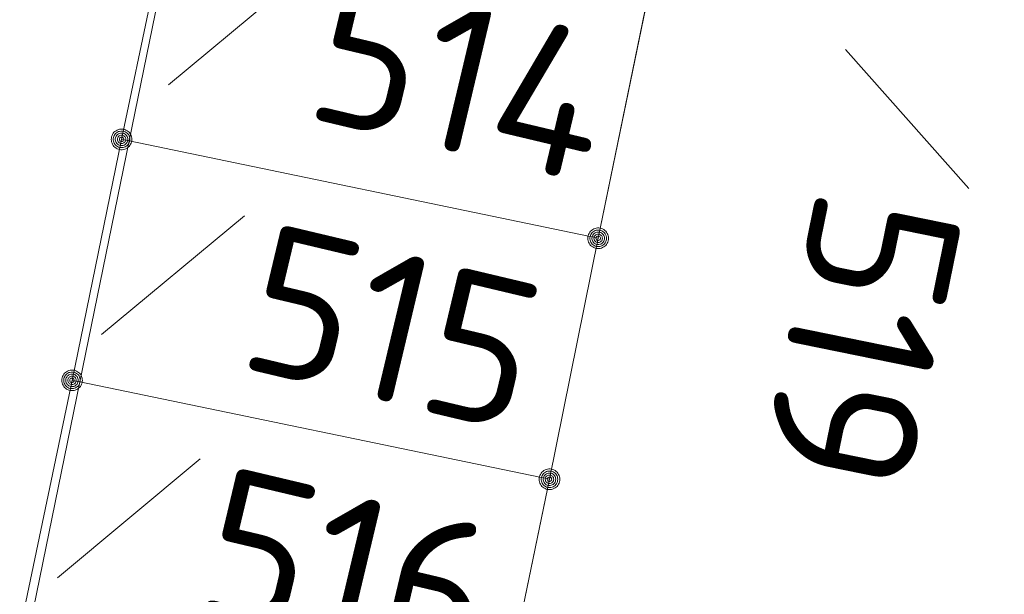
# Model space of a CAD drawing. Header units: metres. Extents: x 3425540 to 3446143, y 5432760 to 5444637.
# Tile 637 of 656: x 3444937 to 3444949, y 5435792 to 5435799. Entities that reach past the tile are written whole.
import ezdxf

# ---------------------------------------------------------------- set-up
doc = ezdxf.new("R2010")
doc.units = ezdxf.units.M
doc.layers.add('B_Bestand', color=9, linetype='Continuous', lineweight=18)
doc.layers.add('B_Flurgrenzen', color=9, linetype='Continuous', lineweight=18)
doc.styles.get("Standard").update_dxf_attribs({"font": 'isocpeur.ttf'})

msp = doc.modelspace()

# ---------------------------------------------------------------- linework, layer by layer
at = {"layer": 'B_Bestand'}
for points in [[(3444938.817, 5435800.182), (3444938.22, 5435797.258), (3444943.899, 5435796.078), (3444944.499, 5435798.998), (3444938.817, 5435800.182)], [(3444938.22, 5435797.258), (3444937.623, 5435794.337)], [(3444943.309, 5435793.158), (3444943.899, 5435796.078)], [(3444937.623, 5435794.337), (3444937.027, 5435791.415), (3444942.709, 5435790.248), (3444943.309, 5435793.158), (3444937.623, 5435794.337)]]:
    msp.add_lwpolyline(points, dxfattribs=at)
for points, knots in [([(3445186.622, 5435751.676), (3445184.336, 5435753.331), (3445182.05, 5435754.985), (3445179.764, 5435756.639), (3445177.603, 5435758.203), (3445175.418, 5435759.732), (3445173.241, 5435761.272), (3445165.58, 5435766.693), (3445157.875, 5435772.036), (3445150.028, 5435777.199), (3445141.655, 5435782.708), (3445132.842, 5435787.481), (3445124.072, 5435792.317), (3445122.796, 5435793.021), (3445121.474, 5435793.634), (3445120.199, 5435794.341), (3445115.835, 5435796.764), (3445111.481, 5435799.236), (3445107.457, 5435802.184), (3445103.518, 5435805.07), (3445099.586, 5435807.963), (3445095.658, 5435810.862), (3445091.137, 5435814.198), (3445086.614, 5435817.529), (3445082.097, 5435820.87), (3445076.719, 5435824.848), (3445071.367, 5435828.863), (3445066, 5435832.856), (3445060.612, 5435836.865), (3445055.222, 5435840.868), (3445049.783, 5435844.809), (3445045.201, 5435848.129), (3445040.418, 5435851.155), (3445035.68, 5435854.248), (3445030.038, 5435857.931), (3445024.385, 5435861.592), (3445018.638, 5435865.107), (3445011.748, 5435869.321), (3445004.613, 5435873.109), (3444997.662, 5435877.222), (3444994.679, 5435878.987), (3444991.608, 5435880.632), (3444988.824, 5435882.695), (3444986.55, 5435884.381), (3444984.276, 5435886.067), (3444982.002, 5435887.752), (3444979.028, 5435889.957), (3444976.054, 5435892.161), (3444973.08, 5435894.365), (3444965.603, 5435899.906), (3444958.075, 5435905.377), (3444950.567, 5435910.876), (3444943.434, 5435916.1), (3444936.283, 5435921.294), (3444929.081, 5435926.425), (3444924.842, 5435929.445), (3444920.482, 5435932.293), (3444916.054, 5435935.026), (3444908.237, 5435939.852), (3444900.42, 5435944.677), (3444892.603, 5435949.502)], [0, 0, 0, 0, 0.023866, 0.023866, 0.023866, 0.046422, 0.046422, 0.046422, 0.125788, 0.125788, 0.125788, 0.210471, 0.210471, 0.210471, 0.222791, 0.222791, 0.222791, 0.264973, 0.264973, 0.264973, 0.306265, 0.306265, 0.306265, 0.35378, 0.35378, 0.35378, 0.41036, 0.41036, 0.41036, 0.467156, 0.467156, 0.467156, 0.514999, 0.514999, 0.514999, 0.571969, 0.571969, 0.571969, 0.640259, 0.640259, 0.640259, 0.669566, 0.669566, 0.669566, 0.693507, 0.693507, 0.693507, 0.724816, 0.724816, 0.724816, 0.803525, 0.803525, 0.803525, 0.878296, 0.878296, 0.878296, 0.922305, 0.922305, 0.922305, 1, 1, 1, 1]), ([(3444891.819, 5435947.712), (3444896.762, 5435944.811), (3444901.706, 5435941.909), (3444906.649, 5435939.007), (3444910.592, 5435936.693), (3444914.403, 5435934.163), (3444918.233, 5435931.664), (3444924.03, 5435927.881), (3444929.841, 5435924.118), (3444935.439, 5435920.048), (3444940.991, 5435916.011), (3444946.509, 5435911.931), (3444952.022, 5435907.842), (3444958.694, 5435902.893), (3444965.342, 5435897.914), (3444972.02, 5435892.972), (3444975.567, 5435890.348), (3444979.157, 5435887.784), (3444982.739, 5435885.207), (3444985.273, 5435883.384), (3444987.788, 5435881.533), (3444990.436, 5435879.877), (3444992.825, 5435878.383), (3444995.263, 5435876.978), (3444997.698, 5435875.564), (3445001.503, 5435873.354), (3445005.314, 5435871.156), (3445009.116, 5435868.942), (3445012.399, 5435867.031), (3445015.675, 5435865.105), (3445018.948, 5435863.176), (3445022.578, 5435861.037), (3445026.18, 5435858.852), (3445029.723, 5435856.569), (3445033.231, 5435854.308), (3445036.678, 5435851.96), (3445040.127, 5435849.61), (3445043.386, 5435847.39), (3445046.667, 5435845.201), (3445049.861, 5435842.887), (3445056.77, 5435837.882), (3445063.627, 5435832.81), (3445070.478, 5435827.728), (3445077.001, 5435822.89), (3445083.514, 5435818.04), (3445090.038, 5435813.204), (3445093.519, 5435810.624), (3445097.013, 5435808.063), (3445100.503, 5435805.495), (3445103.029, 5435803.637), (3445105.577, 5435801.812), (3445108.161, 5435800.029), (3445111.539, 5435797.699), (3445115.107, 5435795.667), (3445118.7, 5435793.688), (3445121.909, 5435791.921), (3445125.22, 5435790.353), (3445128.429, 5435788.587), (3445132.615, 5435786.283), (3445136.782, 5435783.949), (3445140.833, 5435781.407), (3445145.569, 5435778.436), (3445150.207, 5435775.331), (3445154.782, 5435772.125), (3445159.864, 5435768.564), (3445164.849, 5435764.868), (3445169.947, 5435761.332), (3445172.681, 5435759.436), (3445175.41, 5435757.532), (3445178.186, 5435755.697), (3445179.95, 5435754.531), (3445181.719, 5435753.372), (3445183.483, 5435752.205), (3445184.245, 5435751.702), (3445185.006, 5435751.198), (3445185.768, 5435750.694)], [0, 0, 0, 0, 0.048546, 0.048546, 0.048546, 0.087266, 0.087266, 0.087266, 0.145873, 0.145873, 0.145873, 0.204003, 0.204003, 0.204003, 0.274356, 0.274356, 0.274356, 0.311723, 0.311723, 0.311723, 0.338153, 0.338153, 0.338153, 0.361998, 0.361998, 0.361998, 0.399261, 0.399261, 0.399261, 0.431438, 0.431438, 0.431438, 0.467121, 0.467121, 0.467121, 0.502457, 0.502457, 0.502457, 0.535854, 0.535854, 0.535854, 0.608097, 0.608097, 0.608097, 0.676876, 0.676876, 0.676876, 0.71357, 0.71357, 0.71357, 0.740131, 0.740131, 0.740131, 0.774854, 0.774854, 0.774854, 0.805866, 0.805866, 0.805866, 0.846327, 0.846327, 0.846327, 0.893628, 0.893628, 0.893628, 0.946176, 0.946176, 0.946176, 0.974355, 0.974355, 0.974355, 0.992266, 0.992266, 0.992266, 1, 1, 1, 1])]:
    msp.add_open_spline(points, degree=3, knots=knots, dxfattribs=at)
at = {"layer": 'B_Flurgrenzen'}
for p, q in [((3444938.129, 5435797.277), (3444938.739, 5435800.198)), ((3444938.695, 5435797.938), (3444940.425, 5435799.378)), ((3444943.899, 5435796.078), (3444944.499, 5435798.998)), ((3444946.893, 5435798.364), (3444948.387, 5435796.682)), ((3444937.529, 5435794.357), (3444938.129, 5435797.277)), ((3444938.129, 5435797.277), (3444938.22, 5435797.258)), ((3444938.22, 5435797.258), (3444943.899, 5435796.078)), ((3444937.885, 5435794.912), (3444939.615, 5435796.351)), ((3444943.309, 5435793.158), (3444943.899, 5435796.078)), ((3444936.919, 5435791.437), (3444937.529, 5435794.357)), ((3444937.529, 5435794.357), (3444937.623, 5435794.337)), ((3444937.623, 5435794.337), (3444943.309, 5435793.158)), ((3444937.352, 5435791.966), (3444939.082, 5435793.405)), ((3444942.709, 5435790.248), (3444943.309, 5435793.158))]:
    msp.add_line(p, q, dxfattribs=at)
for points in [[(3444938.254, 5435797.277), (3444938.253, 5435797.293), (3444938.25, 5435797.308), (3444938.245, 5435797.323), (3444938.238, 5435797.337), (3444938.23, 5435797.351), (3444938.221, 5435797.363), (3444938.209, 5435797.373), (3444938.196, 5435797.382), (3444938.182, 5435797.39), (3444938.167, 5435797.396), (3444938.153, 5435797.4), (3444938.137, 5435797.402), (3444938.121, 5435797.402), (3444938.105, 5435797.4), (3444938.091, 5435797.396), (3444938.076, 5435797.39), (3444938.062, 5435797.382), (3444938.049, 5435797.373), (3444938.037, 5435797.363), (3444938.028, 5435797.351), (3444938.02, 5435797.337), (3444938.013, 5435797.323), (3444938.008, 5435797.308), (3444938.005, 5435797.293), (3444938.004, 5435797.277), (3444938.005, 5435797.261), (3444938.008, 5435797.246), (3444938.013, 5435797.231), (3444938.02, 5435797.217), (3444938.028, 5435797.203), (3444938.037, 5435797.191), (3444938.049, 5435797.181), (3444938.062, 5435797.172), (3444938.076, 5435797.164), (3444938.091, 5435797.158), (3444938.105, 5435797.154), (3444938.121, 5435797.152), (3444938.137, 5435797.152), (3444938.153, 5435797.154), (3444938.167, 5435797.158), (3444938.182, 5435797.164), (3444938.196, 5435797.172), (3444938.209, 5435797.181), (3444938.221, 5435797.191), (3444938.23, 5435797.203), (3444938.238, 5435797.217), (3444938.245, 5435797.231), (3444938.25, 5435797.246), (3444938.253, 5435797.261), (3444938.254, 5435797.277)], [(3444938.229, 5435797.277), (3444938.228, 5435797.291), (3444938.225, 5435797.305), (3444938.221, 5435797.317), (3444938.215, 5435797.33), (3444938.206, 5435797.342), (3444938.196, 5435797.352), (3444938.185, 5435797.361), (3444938.173, 5435797.368), (3444938.16, 5435797.372), (3444938.147, 5435797.375), (3444938.133, 5435797.377), (3444938.118, 5435797.376), (3444938.104, 5435797.374), (3444938.092, 5435797.371), (3444938.079, 5435797.364), (3444938.067, 5435797.356), (3444938.057, 5435797.347), (3444938.047, 5435797.336), (3444938.04, 5435797.324), (3444938.035, 5435797.311), (3444938.031, 5435797.298), (3444938.029, 5435797.284), (3444938.029, 5435797.27), (3444938.031, 5435797.256), (3444938.035, 5435797.243), (3444938.04, 5435797.23), (3444938.047, 5435797.218), (3444938.057, 5435797.207), (3444938.067, 5435797.198), (3444938.079, 5435797.19), (3444938.092, 5435797.183), (3444938.104, 5435797.18), (3444938.118, 5435797.178), (3444938.133, 5435797.177), (3444938.147, 5435797.179), (3444938.16, 5435797.182), (3444938.173, 5435797.186), (3444938.185, 5435797.193), (3444938.196, 5435797.202), (3444938.206, 5435797.212), (3444938.215, 5435797.224), (3444938.221, 5435797.237), (3444938.225, 5435797.249), (3444938.228, 5435797.263), (3444938.229, 5435797.277)], [(3444938.205, 5435797.277), (3444938.204, 5435797.289), (3444938.201, 5435797.301), (3444938.196, 5435797.312), (3444938.19, 5435797.322), (3444938.181, 5435797.332), (3444938.172, 5435797.339), (3444938.161, 5435797.346), (3444938.15, 5435797.35), (3444938.138, 5435797.352), (3444938.126, 5435797.353), (3444938.114, 5435797.351), (3444938.102, 5435797.348), (3444938.092, 5435797.343), (3444938.081, 5435797.336), (3444938.072, 5435797.327), (3444938.065, 5435797.317), (3444938.059, 5435797.307), (3444938.055, 5435797.295), (3444938.053, 5435797.283), (3444938.053, 5435797.271), (3444938.055, 5435797.259), (3444938.059, 5435797.247), (3444938.065, 5435797.237), (3444938.072, 5435797.227), (3444938.081, 5435797.218), (3444938.091, 5435797.211), (3444938.102, 5435797.206), (3444938.114, 5435797.203), (3444938.126, 5435797.201), (3444938.138, 5435797.202), (3444938.15, 5435797.204), (3444938.161, 5435797.208), (3444938.172, 5435797.215), (3444938.181, 5435797.222), (3444938.19, 5435797.232), (3444938.196, 5435797.242), (3444938.201, 5435797.253), (3444938.204, 5435797.265), (3444938.205, 5435797.277)], [(3444938.18, 5435797.277), (3444938.179, 5435797.287), (3444938.176, 5435797.297), (3444938.171, 5435797.306), (3444938.165, 5435797.313), (3444938.158, 5435797.319), (3444938.149, 5435797.324), (3444938.139, 5435797.327), (3444938.129, 5435797.328), (3444938.119, 5435797.327), (3444938.109, 5435797.324), (3444938.1, 5435797.319), (3444938.093, 5435797.313), (3444938.087, 5435797.306), (3444938.082, 5435797.297), (3444938.079, 5435797.287), (3444938.078, 5435797.277), (3444938.079, 5435797.267), (3444938.082, 5435797.257), (3444938.087, 5435797.248), (3444938.093, 5435797.241), (3444938.1, 5435797.235), (3444938.109, 5435797.23), (3444938.119, 5435797.227), (3444938.129, 5435797.226), (3444938.139, 5435797.227), (3444938.149, 5435797.23), (3444938.158, 5435797.235), (3444938.165, 5435797.241), (3444938.171, 5435797.248), (3444938.176, 5435797.257), (3444938.179, 5435797.267), (3444938.18, 5435797.277)], [(3444938.156, 5435797.277), (3444938.155, 5435797.284), (3444938.152, 5435797.291), (3444938.147, 5435797.297), (3444938.141, 5435797.301), (3444938.134, 5435797.303), (3444938.127, 5435797.304), (3444938.12, 5435797.302), (3444938.113, 5435797.299), (3444938.108, 5435797.294), (3444938.104, 5435797.288), (3444938.102, 5435797.281), (3444938.102, 5435797.273), (3444938.104, 5435797.266), (3444938.108, 5435797.26), (3444938.113, 5435797.255), (3444938.12, 5435797.252), (3444938.127, 5435797.25), (3444938.134, 5435797.251), (3444938.141, 5435797.253), (3444938.147, 5435797.257), (3444938.152, 5435797.263), (3444938.155, 5435797.27), (3444938.156, 5435797.277)], [(3444944.024, 5435796.078), (3444944.023, 5435796.094), (3444944.02, 5435796.109), (3444944.015, 5435796.124), (3444944.008, 5435796.138), (3444944, 5435796.152), (3444943.991, 5435796.164), (3444943.979, 5435796.174), (3444943.966, 5435796.183), (3444943.952, 5435796.191), (3444943.937, 5435796.197), (3444943.923, 5435796.201), (3444943.907, 5435796.203), (3444943.891, 5435796.203), (3444943.875, 5435796.201), (3444943.861, 5435796.197), (3444943.846, 5435796.191), (3444943.832, 5435796.183), (3444943.819, 5435796.174), (3444943.807, 5435796.164), (3444943.798, 5435796.152), (3444943.79, 5435796.138), (3444943.783, 5435796.124), (3444943.778, 5435796.109), (3444943.775, 5435796.094), (3444943.774, 5435796.078), (3444943.775, 5435796.062), (3444943.778, 5435796.047), (3444943.783, 5435796.032), (3444943.79, 5435796.018), (3444943.798, 5435796.004), (3444943.807, 5435795.992), (3444943.819, 5435795.982), (3444943.832, 5435795.973), (3444943.846, 5435795.965), (3444943.861, 5435795.959), (3444943.875, 5435795.955), (3444943.891, 5435795.953), (3444943.907, 5435795.953), (3444943.923, 5435795.955), (3444943.937, 5435795.959), (3444943.952, 5435795.965), (3444943.966, 5435795.973), (3444943.979, 5435795.982), (3444943.991, 5435795.992), (3444944, 5435796.004), (3444944.008, 5435796.018), (3444944.015, 5435796.032), (3444944.02, 5435796.047), (3444944.023, 5435796.062), (3444944.024, 5435796.078)], [(3444943.999, 5435796.078), (3444943.998, 5435796.092), (3444943.995, 5435796.106), (3444943.991, 5435796.118), (3444943.985, 5435796.131), (3444943.976, 5435796.143), (3444943.966, 5435796.153), (3444943.955, 5435796.162), (3444943.943, 5435796.169), (3444943.93, 5435796.173), (3444943.917, 5435796.176), (3444943.903, 5435796.178), (3444943.888, 5435796.177), (3444943.874, 5435796.175), (3444943.862, 5435796.172), (3444943.849, 5435796.165), (3444943.837, 5435796.157), (3444943.827, 5435796.148), (3444943.817, 5435796.137), (3444943.81, 5435796.125), (3444943.805, 5435796.112), (3444943.801, 5435796.099), (3444943.799, 5435796.085), (3444943.799, 5435796.071), (3444943.801, 5435796.057), (3444943.805, 5435796.044), (3444943.81, 5435796.031), (3444943.817, 5435796.019), (3444943.827, 5435796.008), (3444943.837, 5435795.999), (3444943.849, 5435795.991), (3444943.862, 5435795.984), (3444943.874, 5435795.981), (3444943.888, 5435795.979), (3444943.903, 5435795.978), (3444943.917, 5435795.98), (3444943.93, 5435795.983), (3444943.943, 5435795.987), (3444943.955, 5435795.994), (3444943.966, 5435796.003), (3444943.976, 5435796.013), (3444943.985, 5435796.025), (3444943.991, 5435796.038), (3444943.995, 5435796.05), (3444943.998, 5435796.064), (3444943.999, 5435796.078)], [(3444943.975, 5435796.078), (3444943.974, 5435796.09), (3444943.971, 5435796.102), (3444943.966, 5435796.113), (3444943.96, 5435796.123), (3444943.951, 5435796.133), (3444943.942, 5435796.14), (3444943.931, 5435796.147), (3444943.92, 5435796.151), (3444943.908, 5435796.153), (3444943.896, 5435796.154), (3444943.884, 5435796.152), (3444943.872, 5435796.149), (3444943.862, 5435796.144), (3444943.851, 5435796.137), (3444943.842, 5435796.128), (3444943.835, 5435796.118), (3444943.829, 5435796.108), (3444943.825, 5435796.096), (3444943.823, 5435796.084), (3444943.823, 5435796.072), (3444943.825, 5435796.06), (3444943.829, 5435796.048), (3444943.835, 5435796.038), (3444943.842, 5435796.028), (3444943.851, 5435796.019), (3444943.861, 5435796.012), (3444943.872, 5435796.007), (3444943.884, 5435796.004), (3444943.896, 5435796.002), (3444943.908, 5435796.003), (3444943.92, 5435796.005), (3444943.931, 5435796.009), (3444943.942, 5435796.016), (3444943.951, 5435796.023), (3444943.96, 5435796.033), (3444943.966, 5435796.043), (3444943.971, 5435796.054), (3444943.974, 5435796.066), (3444943.975, 5435796.078)], [(3444943.95, 5435796.078), (3444943.949, 5435796.088), (3444943.946, 5435796.098), (3444943.941, 5435796.107), (3444943.935, 5435796.114), (3444943.928, 5435796.12), (3444943.919, 5435796.125), (3444943.909, 5435796.128), (3444943.899, 5435796.129), (3444943.889, 5435796.128), (3444943.879, 5435796.125), (3444943.87, 5435796.12), (3444943.863, 5435796.114), (3444943.857, 5435796.107), (3444943.852, 5435796.098), (3444943.849, 5435796.088), (3444943.848, 5435796.078), (3444943.849, 5435796.068), (3444943.852, 5435796.058), (3444943.857, 5435796.049), (3444943.863, 5435796.042), (3444943.87, 5435796.036), (3444943.879, 5435796.031), (3444943.889, 5435796.028), (3444943.899, 5435796.027), (3444943.909, 5435796.028), (3444943.919, 5435796.031), (3444943.928, 5435796.036), (3444943.935, 5435796.042), (3444943.941, 5435796.049), (3444943.946, 5435796.058), (3444943.949, 5435796.068), (3444943.95, 5435796.078)], [(3444943.926, 5435796.078), (3444943.925, 5435796.085), (3444943.922, 5435796.092), (3444943.917, 5435796.098), (3444943.911, 5435796.102), (3444943.904, 5435796.104), (3444943.897, 5435796.105), (3444943.89, 5435796.103), (3444943.883, 5435796.1), (3444943.878, 5435796.095), (3444943.874, 5435796.089), (3444943.872, 5435796.082), (3444943.872, 5435796.074), (3444943.874, 5435796.067), (3444943.878, 5435796.061), (3444943.883, 5435796.056), (3444943.89, 5435796.053), (3444943.897, 5435796.051), (3444943.904, 5435796.052), (3444943.911, 5435796.054), (3444943.917, 5435796.058), (3444943.922, 5435796.064), (3444943.925, 5435796.071), (3444943.926, 5435796.078)], [(3444937.654, 5435794.357), (3444937.653, 5435794.373), (3444937.65, 5435794.388), (3444937.645, 5435794.403), (3444937.638, 5435794.417), (3444937.63, 5435794.431), (3444937.621, 5435794.443), (3444937.609, 5435794.453), (3444937.596, 5435794.462), (3444937.582, 5435794.47), (3444937.567, 5435794.476), (3444937.553, 5435794.48), (3444937.537, 5435794.482), (3444937.521, 5435794.482), (3444937.505, 5435794.48), (3444937.491, 5435794.476), (3444937.476, 5435794.47), (3444937.462, 5435794.462), (3444937.449, 5435794.453), (3444937.437, 5435794.443), (3444937.428, 5435794.431), (3444937.42, 5435794.417), (3444937.413, 5435794.403), (3444937.408, 5435794.388), (3444937.405, 5435794.373), (3444937.404, 5435794.357), (3444937.405, 5435794.341), (3444937.408, 5435794.326), (3444937.413, 5435794.311), (3444937.42, 5435794.297), (3444937.428, 5435794.283), (3444937.437, 5435794.271), (3444937.449, 5435794.261), (3444937.462, 5435794.252), (3444937.476, 5435794.244), (3444937.491, 5435794.238), (3444937.505, 5435794.234), (3444937.521, 5435794.232), (3444937.537, 5435794.232), (3444937.553, 5435794.234), (3444937.567, 5435794.238), (3444937.582, 5435794.244), (3444937.596, 5435794.252), (3444937.609, 5435794.261), (3444937.621, 5435794.271), (3444937.63, 5435794.283), (3444937.638, 5435794.297), (3444937.645, 5435794.311), (3444937.65, 5435794.326), (3444937.653, 5435794.341), (3444937.654, 5435794.357)], [(3444937.629, 5435794.357), (3444937.628, 5435794.371), (3444937.625, 5435794.385), (3444937.621, 5435794.397), (3444937.615, 5435794.41), (3444937.606, 5435794.422), (3444937.596, 5435794.432), (3444937.585, 5435794.441), (3444937.573, 5435794.448), (3444937.56, 5435794.452), (3444937.547, 5435794.455), (3444937.533, 5435794.457), (3444937.518, 5435794.456), (3444937.504, 5435794.454), (3444937.492, 5435794.451), (3444937.479, 5435794.444), (3444937.467, 5435794.436), (3444937.457, 5435794.427), (3444937.447, 5435794.416), (3444937.44, 5435794.404), (3444937.435, 5435794.391), (3444937.431, 5435794.378), (3444937.429, 5435794.364), (3444937.429, 5435794.35), (3444937.431, 5435794.336), (3444937.435, 5435794.323), (3444937.44, 5435794.31), (3444937.447, 5435794.298), (3444937.457, 5435794.287), (3444937.467, 5435794.278), (3444937.479, 5435794.27), (3444937.492, 5435794.263), (3444937.504, 5435794.26), (3444937.518, 5435794.258), (3444937.533, 5435794.257), (3444937.547, 5435794.259), (3444937.56, 5435794.262), (3444937.573, 5435794.266), (3444937.585, 5435794.273), (3444937.596, 5435794.282), (3444937.606, 5435794.292), (3444937.615, 5435794.304), (3444937.621, 5435794.317), (3444937.625, 5435794.329), (3444937.628, 5435794.343), (3444937.629, 5435794.357)], [(3444937.605, 5435794.357), (3444937.604, 5435794.369), (3444937.601, 5435794.381), (3444937.596, 5435794.392), (3444937.59, 5435794.402), (3444937.581, 5435794.412), (3444937.572, 5435794.419), (3444937.561, 5435794.426), (3444937.55, 5435794.43), (3444937.538, 5435794.432), (3444937.526, 5435794.433), (3444937.514, 5435794.431), (3444937.502, 5435794.428), (3444937.492, 5435794.423), (3444937.481, 5435794.416), (3444937.472, 5435794.407), (3444937.465, 5435794.397), (3444937.459, 5435794.387), (3444937.455, 5435794.375), (3444937.453, 5435794.363), (3444937.453, 5435794.351), (3444937.455, 5435794.339), (3444937.459, 5435794.327), (3444937.465, 5435794.317), (3444937.472, 5435794.307), (3444937.481, 5435794.298), (3444937.491, 5435794.291), (3444937.502, 5435794.286), (3444937.514, 5435794.283), (3444937.526, 5435794.281), (3444937.538, 5435794.282), (3444937.55, 5435794.284), (3444937.561, 5435794.288), (3444937.572, 5435794.295), (3444937.581, 5435794.302), (3444937.59, 5435794.312), (3444937.596, 5435794.322), (3444937.601, 5435794.333), (3444937.604, 5435794.345), (3444937.605, 5435794.357)], [(3444937.58, 5435794.357), (3444937.579, 5435794.367), (3444937.576, 5435794.377), (3444937.571, 5435794.386), (3444937.565, 5435794.393), (3444937.558, 5435794.399), (3444937.549, 5435794.404), (3444937.539, 5435794.407), (3444937.529, 5435794.408), (3444937.519, 5435794.407), (3444937.509, 5435794.404), (3444937.5, 5435794.399), (3444937.493, 5435794.393), (3444937.487, 5435794.386), (3444937.482, 5435794.377), (3444937.479, 5435794.367), (3444937.478, 5435794.357), (3444937.479, 5435794.347), (3444937.482, 5435794.337), (3444937.487, 5435794.328), (3444937.493, 5435794.321), (3444937.5, 5435794.315), (3444937.509, 5435794.31), (3444937.519, 5435794.307), (3444937.529, 5435794.306), (3444937.539, 5435794.307), (3444937.549, 5435794.31), (3444937.558, 5435794.315), (3444937.565, 5435794.321), (3444937.571, 5435794.328), (3444937.576, 5435794.337), (3444937.579, 5435794.347), (3444937.58, 5435794.357)], [(3444937.556, 5435794.357), (3444937.555, 5435794.364), (3444937.552, 5435794.371), (3444937.547, 5435794.377), (3444937.541, 5435794.381), (3444937.534, 5435794.383), (3444937.527, 5435794.384), (3444937.52, 5435794.382), (3444937.513, 5435794.379), (3444937.508, 5435794.374), (3444937.504, 5435794.368), (3444937.502, 5435794.361), (3444937.502, 5435794.353), (3444937.504, 5435794.346), (3444937.508, 5435794.34), (3444937.513, 5435794.335), (3444937.52, 5435794.332), (3444937.527, 5435794.33), (3444937.534, 5435794.331), (3444937.541, 5435794.333), (3444937.547, 5435794.337), (3444937.552, 5435794.343), (3444937.555, 5435794.35), (3444937.556, 5435794.357)], [(3444943.434, 5435793.158), (3444943.433, 5435793.174), (3444943.43, 5435793.189), (3444943.425, 5435793.204), (3444943.418, 5435793.218), (3444943.41, 5435793.232), (3444943.401, 5435793.244), (3444943.389, 5435793.254), (3444943.376, 5435793.263), (3444943.362, 5435793.271), (3444943.347, 5435793.277), (3444943.333, 5435793.281), (3444943.317, 5435793.283), (3444943.301, 5435793.283), (3444943.285, 5435793.281), (3444943.271, 5435793.277), (3444943.256, 5435793.271), (3444943.242, 5435793.263), (3444943.229, 5435793.254), (3444943.217, 5435793.244), (3444943.208, 5435793.232), (3444943.2, 5435793.218), (3444943.193, 5435793.204), (3444943.188, 5435793.189), (3444943.185, 5435793.174), (3444943.184, 5435793.158), (3444943.185, 5435793.142), (3444943.188, 5435793.127), (3444943.193, 5435793.112), (3444943.2, 5435793.098), (3444943.208, 5435793.084), (3444943.217, 5435793.072), (3444943.229, 5435793.062), (3444943.242, 5435793.053), (3444943.256, 5435793.045), (3444943.271, 5435793.039), (3444943.285, 5435793.035), (3444943.301, 5435793.033), (3444943.317, 5435793.033), (3444943.333, 5435793.035), (3444943.347, 5435793.039), (3444943.362, 5435793.045), (3444943.376, 5435793.053), (3444943.389, 5435793.062), (3444943.401, 5435793.072), (3444943.41, 5435793.084), (3444943.418, 5435793.098), (3444943.425, 5435793.112), (3444943.43, 5435793.127), (3444943.433, 5435793.142), (3444943.434, 5435793.158)], [(3444943.409, 5435793.158), (3444943.408, 5435793.172), (3444943.405, 5435793.186), (3444943.401, 5435793.198), (3444943.395, 5435793.211), (3444943.386, 5435793.223), (3444943.376, 5435793.233), (3444943.365, 5435793.242), (3444943.353, 5435793.249), (3444943.34, 5435793.253), (3444943.327, 5435793.256), (3444943.313, 5435793.258), (3444943.298, 5435793.257), (3444943.284, 5435793.255), (3444943.272, 5435793.252), (3444943.259, 5435793.245), (3444943.247, 5435793.237), (3444943.237, 5435793.228), (3444943.227, 5435793.217), (3444943.22, 5435793.205), (3444943.215, 5435793.192), (3444943.211, 5435793.179), (3444943.209, 5435793.165), (3444943.209, 5435793.151), (3444943.211, 5435793.137), (3444943.215, 5435793.124), (3444943.22, 5435793.111), (3444943.227, 5435793.099), (3444943.237, 5435793.088), (3444943.247, 5435793.079), (3444943.259, 5435793.071), (3444943.272, 5435793.064), (3444943.284, 5435793.061), (3444943.298, 5435793.059), (3444943.313, 5435793.058), (3444943.327, 5435793.06), (3444943.34, 5435793.063), (3444943.353, 5435793.067), (3444943.365, 5435793.074), (3444943.376, 5435793.083), (3444943.386, 5435793.093), (3444943.395, 5435793.105), (3444943.401, 5435793.118), (3444943.405, 5435793.13), (3444943.408, 5435793.144), (3444943.409, 5435793.158)], [(3444943.385, 5435793.158), (3444943.384, 5435793.17), (3444943.381, 5435793.182), (3444943.376, 5435793.193), (3444943.37, 5435793.203), (3444943.361, 5435793.213), (3444943.352, 5435793.22), (3444943.341, 5435793.227), (3444943.33, 5435793.231), (3444943.318, 5435793.233), (3444943.306, 5435793.234), (3444943.294, 5435793.232), (3444943.282, 5435793.229), (3444943.272, 5435793.224), (3444943.261, 5435793.217), (3444943.252, 5435793.208), (3444943.245, 5435793.198), (3444943.239, 5435793.188), (3444943.235, 5435793.176), (3444943.233, 5435793.164), (3444943.233, 5435793.152), (3444943.235, 5435793.14), (3444943.239, 5435793.128), (3444943.245, 5435793.118), (3444943.252, 5435793.108), (3444943.261, 5435793.099), (3444943.271, 5435793.092), (3444943.282, 5435793.087), (3444943.294, 5435793.084), (3444943.306, 5435793.082), (3444943.318, 5435793.083), (3444943.33, 5435793.085), (3444943.341, 5435793.089), (3444943.352, 5435793.096), (3444943.361, 5435793.103), (3444943.37, 5435793.113), (3444943.376, 5435793.123), (3444943.381, 5435793.134), (3444943.384, 5435793.146), (3444943.385, 5435793.158)], [(3444943.36, 5435793.158), (3444943.359, 5435793.168), (3444943.356, 5435793.178), (3444943.351, 5435793.187), (3444943.345, 5435793.194), (3444943.338, 5435793.2), (3444943.329, 5435793.205), (3444943.319, 5435793.208), (3444943.309, 5435793.209), (3444943.299, 5435793.208), (3444943.289, 5435793.205), (3444943.28, 5435793.2), (3444943.273, 5435793.194), (3444943.267, 5435793.187), (3444943.262, 5435793.178), (3444943.259, 5435793.168), (3444943.258, 5435793.158), (3444943.259, 5435793.148), (3444943.262, 5435793.138), (3444943.267, 5435793.129), (3444943.273, 5435793.122), (3444943.28, 5435793.116), (3444943.289, 5435793.111), (3444943.299, 5435793.108), (3444943.309, 5435793.107), (3444943.319, 5435793.108), (3444943.329, 5435793.111), (3444943.338, 5435793.116), (3444943.345, 5435793.122), (3444943.351, 5435793.129), (3444943.356, 5435793.138), (3444943.359, 5435793.148), (3444943.36, 5435793.158)], [(3444943.336, 5435793.158), (3444943.335, 5435793.165), (3444943.332, 5435793.172), (3444943.327, 5435793.178), (3444943.321, 5435793.182), (3444943.314, 5435793.184), (3444943.307, 5435793.185), (3444943.3, 5435793.183), (3444943.293, 5435793.18), (3444943.288, 5435793.175), (3444943.284, 5435793.169), (3444943.282, 5435793.162), (3444943.282, 5435793.154), (3444943.284, 5435793.147), (3444943.288, 5435793.141), (3444943.293, 5435793.136), (3444943.3, 5435793.133), (3444943.307, 5435793.131), (3444943.314, 5435793.132), (3444943.321, 5435793.134), (3444943.327, 5435793.138), (3444943.332, 5435793.144), (3444943.335, 5435793.151), (3444943.336, 5435793.158)]]:
    msp.add_lwpolyline(points, dxfattribs=at)

# ---------------------------------------------------------------- texts
for s, rotation, p in [('514', 346.6365, (3444940.301, 5435797.558)), ('519', 258.4827, (3444946.564, 5435796.747)), ('515', 346.6365, (3444939.491, 5435794.531)), ('516', 346.6365, (3444938.958, 5435791.585))]:
    msp.add_text(s, height=1.8, rotation=rotation, dxfattribs=at).set_placement(p)

doc.saveas('drawing.dxf')
